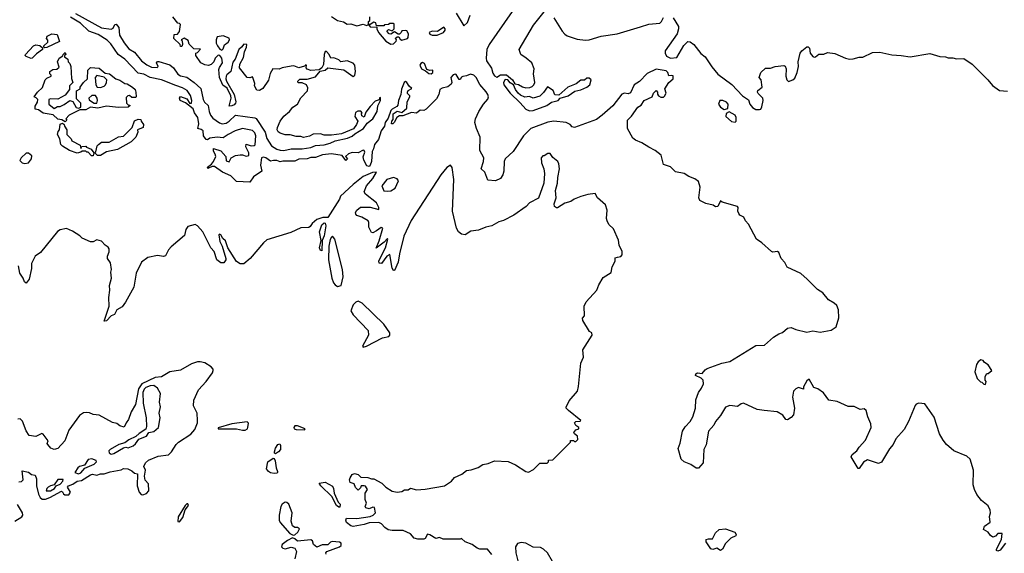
# Model space of a CAD drawing. Extents: x 2220333 to 2384341, y 721037 to 894043.
# Tile 296 of 325: x 2345412 to 2353509, y 842191 to 846580. Entities that reach past the tile are written whole.
import ezdxf

# ---------------------------------------------------------------- set-up
doc = ezdxf.new("R2010")
doc.units = 0

msp = doc.modelspace()

# ---------------------------------------------------------------- linework, layer by layer
at = {"layer": '0CON10XD'}
for points in [[(2349000, 846635), (2349065, 846530), (2349095, 846558), (2349115, 846618.9)], [(2349461.3, 846648.7), (2349272.6, 846377.4), (2349252.7, 846335), (2349247.2, 846265), (2349251.1, 846241.1), (2349290.5, 846180.5), (2349301.4, 846141.4), (2349315, 846118.2), (2349335, 846106.9), (2349365, 846127.8), (2349415, 846126), (2349463.3, 846085), (2349482.5, 846052.5), (2349515, 846046.7), (2349547.4, 846027.4), (2349575, 846020.4), (2349606.5, 846023.5), (2349625, 846030), (2349638.8, 846045), (2349647.5, 846065), (2349638, 846135), (2349643.3, 846175), (2349622, 846225), (2349577.5, 846265), (2349532.9, 846292.9), (2349519.3, 846335), (2349636.1, 846535), (2349725, 846644.2)], [(2350200.4, 845795), (2350155, 845759.5), (2349975, 845693.3), (2349955, 845698.2), (2349937.6, 845717.6), (2349905.8, 845735.8), (2349805, 845746.9), (2349753.8, 845736.2), (2349615.4, 845684.6), (2349555.6, 845625), (2349470.5, 845495), (2349404.4, 845435), (2349395.6, 845415), (2349392.2, 845335), (2349385, 845303.3), (2349365.8, 845274.2), (2349325, 845254.2), (2349261.2, 845261.2), (2349235.8, 845325), (2349207.1, 845355), (2349225.7, 845415), (2349228.6, 845445), (2349196, 845505), (2349199.1, 845615), (2349168.9, 845685), (2349155.7, 845734.3), (2349160.9, 845765), (2349186.9, 845825), (2349225, 845884.4), (2349262, 845928), (2349266.7, 845945), (2349261.8, 845965), (2349248.1, 845988.1), (2349195, 846046), (2349164.4, 846104.4), (2349145, 846123.3), (2349118.9, 846131.1), (2349085, 846117.5), (2349055, 846113.3), (2349043.6, 846106.4), (2349035, 846087.5), (2349025, 846087.5), (2349000, 846130), (2348992.5, 846132.5), (2348975, 846128), (2348957.5, 846105), (2348966.2, 846065), (2348960, 846050), (2348932.5, 846027.5), (2348885, 846017.5), (2348866.7, 846005), (2348857.5, 845965), (2348839.7, 845930.3), (2348755, 845843.8), (2348735.9, 845834.1), (2348704.2, 845835.8), (2348675, 845812), (2348635, 845816.7), (2348561.7, 845788.3), (2348535, 845790), (2348512.5, 845775), (2348492.5, 845735), (2348480, 845725), (2348470, 845725), (2348472.5, 845745), (2348481.7, 845758.3), (2348482.5, 845805), (2348515, 845827.5), (2348555, 845817.5), (2348596.4, 845853.6), (2348597.5, 845905), (2348620, 845945), (2348620, 845955), (2348602, 845972), (2348601.2, 845985), (2348605, 845997.5), (2348636.2, 846015), (2348613.9, 846033.9), (2348596.2, 846065), (2348585, 846071.2), (2348574.2, 846065), (2348551.1, 846008.9), (2348545.6, 845964.4), (2348526.7, 845916.7), (2348521.7, 845878.3), (2348514, 845866), (2348475, 845845.8), (2348465, 845833.8), (2348440.8, 845769.2), (2348416.2, 845735), (2348412.5, 845705), (2348384.2, 845665), (2348362, 845595), (2348328.9, 845555), (2348321.3, 845518.7), (2348308.9, 845495), (2348304.1, 845415), (2348294.6, 845385), (2348285, 845373.8), (2348267.2, 845377.2), (2348241.5, 845425), (2348237, 845453), (2348249.7, 845489.7), (2348245, 845503.3), (2348235, 845507.1), (2348195, 845486.2), (2348145, 845488.8), (2348115, 845476.7), (2348090, 845455), (2348107.5, 845435), (2348095, 845423.3), (2348063.3, 845463.3), (2347975, 845476.9), (2347902.1, 845467.9), (2347845, 845448), (2347805, 845446), (2347775, 845435.8), (2347707, 845433), (2347673.6, 845416.4), (2347575, 845416.7), (2347555, 845411.9), (2347525, 845421.8), (2347498.2, 845421.8), (2347475, 845418), (2347435, 845444.5), (2347415, 845449.4), (2347401.2, 845445), (2347393.1, 845385), (2347402, 845335), (2347335, 845287.5), (2347305, 845243.8), (2347195, 845250), (2347147, 845297), (2347080, 845325), (2347015, 845374), (2346995, 845373.8), (2346957.5, 845357.5), (2346955, 845366.7), (2346988, 845392), (2347005.8, 845414.2), (2347023.3, 845455), (2347020, 845475), (2347005, 845500), (2347005, 845520), (2347065, 845501.2), (2347107.5, 845455), (2347110.7, 845420.7), (2347135, 845410), (2347150, 845445), (2347185, 845462.5), (2347225, 845470), (2347245, 845470), (2347275, 845457.5), (2347295, 845463.3), (2347296.7, 845485), (2347270, 845535), (2347273.8, 845556.2), (2347315, 845544), (2347340, 845545), (2347348.3, 845551.7), (2347354.2, 845625), (2347345, 845648.8), (2347325, 845668), (2347245, 845685.7), (2347183, 845667), (2347125, 845637.1), (2347085, 845609.2), (2347035, 845614.4), (2346975, 845606), (2346955, 845593.3), (2346945, 845593.8), (2346924.2, 845625), (2346919.2, 845665), (2346905, 845677.5), (2346877.5, 845685), (2346884.3, 845725), (2346876.5, 845776.5), (2346848.8, 845815), (2346837.3, 845847.3), (2346775, 845896.7), (2346730, 845915), (2346726.7, 845935), (2346735, 845947.5), (2346785, 845930), (2346811.2, 845891.2), (2346825, 845892.5), (2346828, 845915), (2346815.6, 845955.6), (2346788.3, 845998.3), (2346751.1, 846021.1), (2346695, 846038), (2346576.9, 846086.9), (2346485, 846105.8), (2346431.3, 846131.3), (2346385, 846140), (2346276.9, 846256.9), (2346222.8, 846292.8), (2346162, 846382), (2346130.7, 846410.7), (2346057.8, 846457.8), (2345980, 846485), (2345911.7, 846551.7), (2345830.3, 846600.3)], [(2345870.4, 846630.4), (2346084.4, 846514.4), (2346165, 846502.5), (2346179.3, 846510.7), (2346195, 846540), (2346205, 846542.9), (2346226.1, 846515), (2346232, 846452), (2346270.4, 846390.4), (2346310, 846340), (2346355, 846313.8), (2346412.2, 846242.2), (2346458.3, 846208.3), (2346495, 846190), (2346542.5, 846187.5), (2346550, 846195), (2346536.2, 846225), (2346544.5, 846235.5), (2346555, 846236.9), (2346645, 846207.9), (2346675.3, 846185.2), (2346711.5, 846131.5), (2346735, 846119.4), (2346785, 846108.1), (2346847.5, 846065), (2346900, 846015), (2346919.4, 845925), (2346932.6, 845902.6), (2346961.1, 845875), (2346968.6, 845825), (2346980, 845795), (2347000.7, 845770.7), (2347055, 845730.8), (2347075.8, 845724.2), (2347110.3, 845729.7), (2347135.5, 845744.5), (2347185, 845795.7), (2347345, 845774.3), (2347356.4, 845766.4), (2347430.6, 845655), (2347442.7, 845602.7), (2347483.1, 845543.1), (2347525, 845515.6), (2347555, 845506.7), (2347584.4, 845505.6), (2347645, 845518.6), (2347687, 845517)], [(2347687, 845517), (2347735, 845517.1), (2347805, 845529.4), (2347845, 845545.8), (2347915, 845551.9), (2347965.4, 845564.6), (2348005, 845583.1), (2348107.5, 845605), (2348147, 845623), (2348167.7, 845642.3), (2348238.8, 845685), (2348270, 845730), (2348315.7, 845765), (2348351.4, 845825), (2348357.5, 845872.5), (2348380, 845915), (2348380, 845940), (2348371.7, 845938.3), (2348368.3, 845921.7), (2348335, 845910), (2348295, 845867.5), (2348259.3, 845820.7), (2348245, 845780), (2348225, 845790), (2348222.5, 845807.5), (2348227.5, 845815), (2348218.3, 845828.3), (2348193, 845827), (2348173.3, 845816.7), (2348167.5, 845785), (2348192.5, 845745), (2348180.7, 845719.3), (2348156.7, 845683.3), (2348058.8, 845641.2), (2347975, 845630), (2347915, 845631.2), (2347885, 845641.2), (2347825, 845637.5), (2347795, 845623.3), (2347745, 845611.2), (2347725, 845620), (2347685, 845620), (2347635, 845632.5), (2347595, 845633.3), (2347555, 845646.7), (2347538.3, 845658.3), (2347528.8, 845675), (2347531.2, 845695), (2347554.5, 845745.5), (2347585, 845786.7), (2347631.2, 845825), (2347658.8, 845861.2), (2347695.4, 845884.6), (2347722.6, 845937.4), (2347778, 845995), (2347780.7, 846020.7), (2347770, 846045), (2347735, 846060), (2347701.7, 846061.7), (2347700, 846075), (2347715, 846090), (2347775, 846090), (2347845, 846110), (2347883, 846157), (2347922.5, 846165), (2347946.2, 846183.8), (2348077.5, 846167.5), (2348155, 846113.8), (2348167.5, 846125), (2348172.5, 846155), (2348166.4, 846206.4), (2348153.8, 846223.8), (2348105, 846243.3), (2348053.6, 846233.6), (2348035, 846250), (2347995, 846267.5), (2347970, 846265), (2347957.5, 846295), (2347935, 846317.5), (2347925, 846317.5), (2347916.2, 846295), (2347908.8, 846211.2), (2347896.2, 846183.8), (2347875, 846166.7), (2347805, 846163.8), (2347775, 846173.3), (2347767.5, 846185), (2347770, 846205), (2347765, 846210), (2347752.5, 846197.5), (2347705.9, 846184.1), (2347665, 846200), (2347645, 846198.8), (2347570, 846185), (2347546.1, 846173.9), (2347493.3, 846175), (2347471.2, 846138.8), (2347458.3, 846081.7), (2347410, 846015), (2347385, 845996.7), (2347361.7, 846001.7), (2347343.3, 846035), (2347346.4, 846056.4), (2347330, 846105), (2347325, 846110), (2347305, 846102.5), (2347282.5, 846105), (2347220, 846185), (2347222.5, 846215), (2347251.7, 846268.3), (2347260, 846315), (2347276.7, 846355), (2347280, 846375), (2347255, 846380), (2347236.4, 846353.6), (2347212.5, 846335), (2347183.3, 846255), (2347165, 846230), (2347147, 846153), (2347115, 846127.5), (2347110, 846115), (2347106.7, 846095), (2347113.3, 846075), (2347175.9, 845965.9), (2347188, 845905), (2347187, 845893), (2347175, 845881.2), (2347155, 845871.2), (2347135, 845870), (2347150, 845935), (2347147.5, 845955), (2347116.7, 846016.7), (2347081.7, 846041.7), (2347054.1, 846104.1), (2347050.5, 846169.5), (2347053.9, 846186.1), (2347078.8, 846225), (2347073.3, 846265), (2347056.4, 846286.4), (2347045, 846287.5), (2347020, 846265), (2347007, 846233), (2346985, 846212.5), (2346965, 846203.3), (2346935, 846210), (2346900, 846225), (2346860, 846285), (2346860, 846305), (2346875, 846310), (2346898.3, 846338.3), (2346845, 846340), (2346805, 846380), (2346798.3, 846408.3), (2346765, 846427.5), (2346740, 846415), (2346747.5, 846407.5), (2346750, 846375), (2346745, 846360), (2346735, 846360), (2346730, 846375), (2346680, 846425), (2346681.7, 846458.3), (2346708.3, 846461.7), (2346727, 846483), (2346735, 846540), (2346725, 846550), (2346711.7, 846551.7), (2346670, 846605)], [(2347975, 846606.7), (2348025, 846572.5), (2348075, 846563.3), (2348105, 846542.5), (2348135, 846546.7), (2348185, 846531.2), (2348235, 846542.5), (2348265, 846532.5), (2348280, 846540), (2348280, 846565), (2348290, 846575), (2348290, 846605)], [(2348465, 846380), (2348485, 846382.5), (2348507, 846403), (2348510, 846415), (2348500, 846425), (2348515, 846440), (2348528.3, 846438.3), (2348540.7, 846420.7), (2348555, 846412.5), (2348600, 846425), (2348606.7, 846435), (2348610, 846465), (2348595, 846487.5), (2348585, 846492.5), (2348555, 846490), (2348550, 846475), (2348535, 846460), (2348525, 846460), (2348495, 846480), (2348465, 846460), (2348450, 846465), (2348430, 846485), (2348445, 846500), (2348475, 846490), (2348490, 846505), (2348490, 846545), (2348485, 846550), (2348455, 846550), (2348445, 846540), (2348413, 846537), (2348405, 846530), (2348345, 846530), (2348340, 846555), (2348325, 846560), (2348295, 846540), (2348280, 846540), (2348295, 846522.5), (2348348.3, 846518.3), (2348347.5, 846505), (2348363.3, 846475), (2348422.9, 846402.9), (2348465, 846380)], [(2349804.5, 846595), (2349872.5, 846485), (2349895, 846460.5), (2349915, 846446.5), (2349995, 846421.1), (2350065, 846411.5), (2350094.5, 846414.5), (2350194.7, 846445.3), (2350323.8, 846465), (2350517.3, 846522.7), (2350585.3, 846544.7), (2350675, 846552.5), (2350690, 846565), (2350705, 846598.8)], [(2350784.3, 846595), (2350829.2, 846525), (2350830.5, 846505), (2350819, 846465), (2350720.4, 846325), (2350719.3, 846305), (2350731.7, 846281.7), (2350764.9, 846264.8), (2350815, 846269.2), (2350872.2, 846367.8), (2350905, 846400), (2350925, 846399.4), (2350955.7, 846375.7), (2351013.3, 846303.3), (2351047.9, 846275), (2351102.3, 846192.3), (2351153.3, 846133.3), (2351268, 846048), (2351355, 845953.1), (2351405, 845920), (2351416.9, 845885), (2351437.2, 845857.2), (2351465, 845842.9), (2351495, 845841.2), (2351507.5, 845845), (2351516.1, 845863.9), (2351526.2, 845915), (2351523.8, 845935), (2351485, 845972.5), (2351480, 845985), (2351481.7, 845998.3), (2351516.7, 846025), (2351510, 846085), (2351492.5, 846105), (2351507.5, 846145), (2351545, 846181.2), (2351585, 846181.2), (2351625, 846196.2), (2351695, 846203.8), (2351707.3, 846197.3), (2351715.5, 846175.5), (2351710.9, 846115), (2351721.1, 846085), (2351735, 846073.1), (2351770, 846085), (2351785, 846098.8), (2351805.6, 846145), (2351815.7, 846195.7), (2351814.3, 846235), (2351831.2, 846305), (2351845, 846325.6), (2351885, 846356.2), (2351895, 846356.2), (2351907.5, 846345), (2351913.3, 846305), (2351935, 846277.5), (2351945, 846273.3), (2351956.1, 846273.9), (2351983, 846297), (2352025, 846296.7), (2352055, 846310), (2352115, 846301.4), (2352202.9, 846262.9), (2352235, 846255.6), (2352265, 846257.5), (2352315, 846272.5), (2352345, 846272.9), (2352425, 846311.2), (2352485, 846312), (2352585, 846290), (2352660, 846285)], [(2348805, 846452.5), (2348845, 846453.8), (2348897.5, 846475), (2348910, 846495), (2348910, 846505), (2348898.3, 846518.3), (2348847, 846483), (2348805, 846486.7), (2348780, 846475), (2348785, 846460), (2348805, 846452.5)], [(2345618.3, 846348.3), (2345610, 846355), (2345610, 846365), (2345642.5, 846395), (2345641.7, 846411.7), (2345632.5, 846425), (2345637.5, 846445), (2345675, 846463.8), (2345719.3, 846459.3), (2345738.3, 846401.7), (2345635, 846352.5), (2345618.3, 846348.3)], [(2347075, 846330), (2347085, 846340), (2347095.8, 846374.2), (2347126.7, 846395), (2347136.7, 846415), (2347135, 846427.5), (2347085, 846446.7), (2347035, 846440), (2347027.5, 846415), (2347028.3, 846388.3), (2347037.5, 846365), (2347057, 846337), (2347075, 846330)], [(2345505, 846260), (2345465, 846277.5), (2345457.5, 846285), (2345460, 846295), (2345525, 846366.7), (2345545, 846373.3), (2345577, 846367), (2345598.3, 846348.3), (2345600, 846335), (2345550.7, 846299.3), (2345515, 846263.3), (2345505, 846260)], [(2345785, 845740), (2345757, 845757), (2345725, 845762.5), (2345687, 845797), (2345605, 845812.5), (2345565, 845840), (2345540, 845845), (2345538.3, 845868.3), (2345557, 845903), (2345560, 845925), (2345548.3, 845938.3), (2345530, 845945), (2345557, 845983), (2345598.3, 846021.7), (2345620, 846085), (2345635, 846100), (2345670, 846115), (2345670, 846125), (2345660, 846135), (2345660, 846155), (2345685, 846170), (2345717, 846173), (2345735, 846190), (2345722.5, 846235), (2345737.5, 846265), (2345767.5, 846282.5), (2345770, 846295), (2345785, 846310), (2345790, 846295), (2345780, 846285), (2345780, 846275), (2345807, 846257), (2345810, 846235), (2345825, 846220), (2345833.3, 846195), (2345837, 846097), (2345847.5, 846065), (2345820, 846035), (2345820, 846005), (2345785, 845960), (2345725, 845927.5), (2345665, 845930), (2345650, 845925), (2345652.5, 845885), (2345695, 845850), (2345723, 845867), (2345745, 845867.5), (2345778.3, 845881.7), (2345825, 845916.7), (2345848.8, 845908.8), (2345875, 845857.5), (2345897.5, 845852.5), (2345915, 845860), (2345913.6, 845893.6), (2345878.3, 845928.3), (2345880, 845995), (2345908.3, 846011.7), (2345910, 846025), (2345937, 846063), (2345970, 846095), (2345972.5, 846165), (2345993.3, 846186.7), (2346065, 846182.5), (2346115, 846140), (2346150, 846135), (2346203, 846093), (2346235, 846082.5), (2346276.2, 846056.2), (2346295, 846052.5), (2346340, 846025), (2346360, 846005), (2346367.5, 845985), (2346370, 845945), (2346365, 845940), (2346335, 845940), (2346315, 845957.5), (2346300, 845955), (2346288.3, 845941.7), (2346290, 845895), (2346305, 845880), (2346320, 845875), (2346305, 845860), (2346225, 845857.5), (2346125, 845870), (2346055, 845854), (2345995, 845860), (2345955, 845840), (2345905, 845840), (2345817.5, 845795), (2345790, 845765), (2345800, 845755), (2345785, 845740)], [(2352660, 846285), (2352735, 846274.3), (2352895, 846301.2), (2352978.3, 846278.3), (2353025, 846276.2), (2353046.4, 846266.4), (2353085, 846266.7), (2353115, 846257.5), (2353175, 846260), (2353245, 846213.8), (2353373.8, 846085), (2353410.3, 846040.3), (2353468.3, 845998.3), (2353535, 845991.4)], [(2348795, 846134.2), (2348810, 846145), (2348810, 846165), (2348785, 846162.5), (2348760, 846170), (2348740, 846220), (2348725, 846227.5), (2348710, 846220), (2348702.9, 846205), (2348715, 846176.2), (2348749.3, 846159.3), (2348775, 846137.5), (2348795, 846134.2)], [(2353518.1, 842275), (2353475, 842218), (2353455, 842210), (2353443.3, 842215), (2353443.8, 842225), (2353485.7, 842305), (2353490, 842355), (2353455, 842353.3), (2353435, 842332.5), (2353413.6, 842323.6), (2353395, 842337.5), (2353375.8, 842365.8), (2353336.7, 842386.7), (2353345, 842413.3), (2353391.7, 842448.3), (2353388, 842495), (2353394, 842525), (2353393.8, 842545), (2353375, 842582.5), (2353322.5, 842625), (2353282.5, 842675), (2353262.5, 842715), (2353253.3, 842755), (2353256.2, 842875), (2353228.8, 842965), (2353201.2, 842991.2), (2353095, 843034.2), (2353034.2, 843085), (2353005, 843121.2), (2352976, 843175), (2352931.3, 843311.3), (2352855, 843421.2), (2352805, 843427.1), (2352785, 843419.2), (2352775, 843408), (2352721.1, 843275), (2352685, 843208.8), (2352617.4, 843132.6), (2352595, 843086.2), (2352565, 843051.2), (2352498.7, 842941.3), (2352475, 842930), (2352385, 842959.2), (2352350.3, 842939.7), (2352315, 842887.5), (2352308.3, 842888.3), (2352250, 842985), (2352258.8, 843005), (2352295, 843034), (2352314.7, 843065.3), (2352368.1, 843121.9), (2352412.5, 843225), (2352412, 843255), (2352386, 843315), (2352373.3, 843365), (2352355, 843378.8), (2352323, 843373), (2352275, 843397.5), (2352225, 843397.5), (2352135, 843441.2), (2352065, 843450), (2352021.7, 843511.7), (2351975, 843543.3), (2351942.5, 843555), (2351905, 843622.5), (2351885, 843610), (2351858.3, 843561.7), (2351858.3, 843541.7), (2351815, 843553.8), (2351795, 843544.2), (2351776, 843525), (2351768, 843475), (2351783.8, 843385), (2351775, 843330), (2351755, 843307.5), (2351725, 843290), (2351713, 843293), (2351686.4, 843326.4), (2351640, 843355), (2351535, 843365.7), (2351475, 843375.5), (2351365, 843425.3), (2351345, 843420), (2351315, 843399.1), (2351252, 843408), (2351216.9, 843393.1), (2351175.8, 843324.2), (2351133.9, 843276.1), (2351120, 843245), (2351077.1, 843195), (2351057.6, 843082.4), (2351038.8, 843045), (2351031.5, 842935), (2350995, 842892.9), (2350975, 842891.2), (2350930.5, 842920.5), (2350876.7, 842945), (2350852.5, 842965), (2350826.4, 843053.6), (2350842.3, 843097.7), (2350862.9, 843195), (2350885, 843231.9), (2350924.4, 843275), (2350947.5, 843315), (2350969.2, 843385), (2350972.5, 843455), (2350994.3, 843515), (2351019.3, 843550.7), (2351034.2, 843585), (2351031.2, 843615), (2351015, 843631.2), (2350970, 843655), (2350971.7, 843668.3), (2350985.9, 843675.9), (2351025, 843671.2), (2351049.1, 843700.9), (2351065, 843710.8), (2351185, 843754.3), (2351251.2, 843768.8), (2351465, 843900), (2351536.4, 843903.6), (2351611.2, 843968.8), (2351655, 843996.7), (2351685, 844007.5), (2351726.4, 844043.6), (2351755, 844048.8), (2351795, 844031.2), (2351885, 844011.2), (2351935, 844021.2), (2351995, 844011.2), (2352085, 844026.2), (2352125, 844053.8), (2352147.6, 844127.6), (2352145.6, 844195), (2352130.9, 844230.9), (2352109.7, 844249.7), (2352063.3, 844275), (2352016.7, 844335), (2351972.3, 844362.3), (2351886.7, 844446.7), (2351835, 844493.8), (2351723.6, 844543.6), (2351704.1, 844584.1), (2351673.8, 844615), (2351655, 844666.7), (2351643, 844673), (2351605, 844668.8), (2351595, 844673.3), (2351515.8, 844745.8), (2351471.2, 844775), (2351405, 844898.8), (2351380, 844925), (2351366.1, 844956.1), (2351335, 844973.3), (2351325.9, 844985.9), (2351316.2, 845005), (2351321.2, 845035), (2351315, 845043.3), (2351188.3, 845078.3), (2351175, 845090), (2351152.5, 845045), (2351135, 845040), (2351113.6, 845053.6), (2351055, 845068.8), (2351005, 845092.5), (2350996.2, 845115), (2351007.7, 845202.3), (2350995, 845250), (2350965, 845272), (2350915, 845290.8), (2350875, 845316), (2350805, 845328.8), (2350765, 845370), (2350705, 845390), (2350686.6, 845466.6), (2350638, 845505), (2350585, 845530.6), (2350528.1, 845568.1), (2350475, 845588.1), (2350454.6, 845604.6), (2350410, 845685), (2350408.8, 845755), (2350442.7, 845787.3), (2350495, 845860), (2350521.7, 845878.3), (2350546.7, 845915), (2350613.3, 845945), (2350623.3, 845975), (2350645, 845997.5), (2350657.5, 845985), (2350657, 845967), (2350664, 845954), (2350685, 845943.3), (2350705, 845943.3), (2350715, 845950), (2350727.5, 845975), (2350718.3, 846011.7), (2350750, 846065), (2350786.7, 846095), (2350785, 846117.5), (2350775, 846122.5), (2350749.3, 846119.3), (2350740.8, 846145), (2350728.6, 846158.6), (2350645, 846173), (2350571.8, 846138.2), (2350507.4, 846072.6), (2350464.6, 846045), (2350435, 845978.5), (2350415, 845970), (2350385, 845975.8), (2350363, 845967), (2350288.7, 845871.3), (2350200.4, 845795)], [(2346075, 846022.5), (2346105, 846032.5), (2346116.4, 846043.6), (2346126.4, 846063.6), (2346127.5, 846085), (2346107, 846107), (2346045, 846120), (2346032.5, 846105), (2346037.5, 846045), (2346050, 846025), (2346075, 846022.5)], [(2349605, 845830), (2349635, 845834.6), (2349746.7, 845875), (2349785, 845902.5), (2349840, 845915), (2349856.2, 845933.8), (2349922.5, 845955), (2349978, 845992), (2350025, 846004.2), (2350075, 846026.2), (2350100, 846045), (2350110, 846085), (2350095, 846100), (2350075, 846100), (2350057, 846083), (2350025, 846082.5), (2349988.3, 846051.7), (2349920, 846025), (2349845, 845960), (2349811.7, 845961.7), (2349799.3, 845999.3), (2349753, 846027), (2349719.3, 845980.7), (2349688.8, 845951.2), (2349635, 845934.4), (2349605, 845948), (2349565, 845943.5), (2349529.6, 845959.6), (2349510, 845975), (2349488, 846005), (2349473.3, 846043.3), (2349445, 846060), (2349426.7, 846086.7), (2349405, 846087.5), (2349391.2, 846065), (2349392, 846045), (2349444.4, 845975), (2349527.7, 845897.7), (2349575, 845844.6), (2349605, 845830)], [(2346045, 845892.5), (2346051.2, 845915), (2346048.8, 845935), (2346036.1, 845956.1), (2346005, 845957.5), (2345980, 845935), (2345981.7, 845921.7), (2345993, 845913), (2346025, 845892.5), (2346045, 845892.5)], [(2351205, 845842.5), (2351235, 845850), (2351237.5, 845885), (2351225, 845900.8), (2351195, 845916.7), (2351170, 845915), (2351157.5, 845885), (2351175, 845860), (2351205, 845842.5)], [(2346075, 845462.5), (2346052.5, 845462.5), (2346030, 845485), (2346037, 845493), (2346048.3, 845541.7), (2346060, 845555), (2346085, 845573.3), (2346147, 845573), (2346225, 845617.5), (2346265, 845622.5), (2346337.5, 845695), (2346355, 845747.5), (2346385, 845762.5), (2346408.3, 845758.3), (2346410, 845745), (2346429.3, 845719.3), (2346426.7, 845695), (2346380, 845675), (2346382.5, 845655), (2346367.5, 845615), (2346327.5, 845575), (2346217, 845513), (2346125, 845492.5), (2346075, 845462.5)], [(2351295, 845737.5), (2351303, 845747), (2351303.8, 845775), (2351295, 845795.8), (2351245, 845822.5), (2351220.7, 845809.3), (2351220, 845785), (2351265, 845743.8), (2351295, 845737.5)], [(2346015, 845460), (2346001.7, 845461.7), (2345975, 845490), (2345965, 845490), (2345955, 845500), (2345925, 845500), (2345915, 845490), (2345885, 845482.5), (2345820, 845505), (2345765, 845540), (2345750, 845555), (2345741.7, 845601.7), (2345723.3, 845635), (2345728.3, 845661.7), (2345740, 845675), (2345745, 845720), (2345765, 845730), (2345778.3, 845718.3), (2345780, 845705), (2345800, 845675), (2345800, 845635), (2345835, 845600), (2345840, 845585), (2345908.3, 845548.3), (2345915, 845520), (2345921.7, 845538.3), (2345955, 845540), (2345961.7, 845531.7), (2346000, 845515), (2346020, 845485), (2346015, 845460)], [(2349295, 842182.5), (2349260, 842225), (2349195, 842226), (2349172.7, 842232.7), (2349132.5, 842265), (2349076.4, 842286.4), (2349045, 842312.5), (2349035, 842307.5), (2348895, 842306.7), (2348865, 842320), (2348835, 842313.3), (2348785, 842343.3), (2348765, 842347.5), (2348745, 842312.5), (2348735, 842307.5), (2348685, 842307.5), (2348656.4, 842316.4), (2348625, 842351.2), (2348565, 842378.8), (2348475, 842379.2), (2348442.5, 842385), (2348414.1, 842404.1), (2348386.7, 842435), (2348365.4, 842445.4), (2348285, 842442.4), (2348245, 842428.3), (2348155, 842412.6), (2348135, 842416.9), (2348100.5, 842445), (2348093.8, 842465), (2348099.7, 842480.3), (2348185, 842476.3), (2348295, 842493.8), (2348318.8, 842505), (2348336.7, 842525), (2348328.3, 842568.3), (2348315, 842570), (2348285, 842556.7), (2348257.5, 842565), (2348252.5, 842575), (2348262.5, 842605), (2348253.3, 842635), (2348252.5, 842685), (2348272.5, 842715), (2348255, 842742.5), (2348245, 842747.5), (2348220, 842745), (2348215, 842730), (2348195, 842710), (2348173, 842733), (2348163, 842763), (2348130, 842775), (2348122.5, 842795), (2348128.3, 842811.7), (2348145, 842840), (2348165, 842847.5), (2348195, 842840), (2348217.5, 842817.5), (2348275.8, 842815.8), (2348305, 842803.8), (2348325, 842802.5), (2348388.8, 842768.8), (2348423.8, 842735), (2348475, 842702), (2348515, 842694), (2348555, 842700), (2348575, 842712.5), (2348605, 842713.3), (2348625, 842726.7), (2348675, 842713.8), (2348745, 842718.8), (2348905, 842745.6), (2348962, 842785), (2348986.4, 842813.6), (2349047.4, 842842.6), (2349085, 842872), (2349125, 842876.9), (2349181.7, 842898.3), (2349219.1, 842920.9), (2349265, 842929.2), (2349315, 842950.8), (2349427.3, 842947.3), (2349488.3, 842918.3), (2349573.3, 842865), (2349595, 842858), (2349638.3, 842881.7), (2349688.3, 842931.7), (2349748.3, 842931.7), (2349760, 842945), (2349761.7, 842958.3), (2349795, 842960), (2349940, 843105), (2349941.7, 843118.3), (2349965, 843120), (2349975, 843110), (2349985, 843110), (2350001.7, 843128.3), (2349997.5, 843155), (2349973.6, 843173.6), (2349970, 843185), (2349985, 843207.5), (2350010, 843215), (2350010, 843225), (2349985, 843242.5), (2349973.3, 843265), (2349984, 843276), (2350021.7, 843278.3), (2350026.7, 843285), (2349923.8, 843365), (2349906.7, 843385), (2349907, 843393), (2349931.2, 843445), (2349998, 843525), (2350007.7, 843562.3), (2350027.5, 843755), (2350048.6, 843805), (2350043.8, 843865), (2350118.8, 843985), (2350116.1, 844006.1), (2350097, 844017), (2350042.5, 844105), (2350040, 844125), (2350056.7, 844145), (2350052.5, 844225), (2350070.7, 844259.3), (2350157.5, 844355), (2350175, 844400), (2350210.7, 844459.3), (2350275, 844500), (2350283, 844547), (2350307.5, 844595), (2350308.3, 844621.7), (2350328.3, 844628.3), (2350355, 844632.5), (2350367.5, 844645), (2350367.5, 844675), (2350342.5, 844725), (2350337, 844767), (2350295, 844860), (2350257.5, 844895), (2350242.5, 844925), (2350237.5, 844945), (2350242.5, 845015), (2350228.3, 845058.3), (2350162.5, 845115), (2350145, 845150), (2350085, 845143.3), (2350027, 845127), (2349972.5, 845105), (2349943.9, 845086.1), (2349895, 845071.2), (2349835, 845033.8), (2349825, 845032.5), (2349810, 845045), (2349806.2, 845065), (2349823.3, 845115), (2349816.7, 845175), (2349833.3, 845235), (2349836.4, 845283.6), (2349851.2, 845355), (2349846.2, 845395), (2349836.7, 845415), (2349797, 845447), (2349775, 845480), (2349755, 845480), (2349725, 845460), (2349715, 845460), (2349700, 845445), (2349703, 845403), (2349722.5, 845355), (2349726.7, 845315), (2349723, 845237), (2349678.3, 845111.7), (2349605, 845073.3), (2349575.6, 845044.4), (2349476.6, 844973.4), (2349390.9, 844929.1), (2349352.5, 844917.5), (2349295, 844885.8), (2349245, 844873.5), (2349185, 844849.4), (2349120.4, 844839.6), (2349075, 844811.2), (2349045, 844816), (2349021.2, 844835), (2349003.8, 844865), (2348970, 845005), (2348980.8, 845265), (2348968, 845365), (2348955, 845383.3), (2348925, 845364.4), (2348875, 845303.8), (2348631.8, 844928.2), (2348570.1, 844799.9), (2348534.4, 844654.4), (2348523.4, 844586.6), (2348495, 844516.7), (2348485, 844516.7), (2348475, 844537.5), (2348455, 844650), (2348430, 844635), (2348387.5, 844575), (2348367, 844577), (2348365, 844597.5), (2348418.8, 844705), (2348440, 844775), (2348435, 844780), (2348409.3, 844750.7), (2348342.5, 844702.5), (2348367.5, 844762.5), (2348397, 844867), (2348385, 844870), (2348345, 844842.5), (2348315, 844827.5), (2348305, 844830), (2348283.6, 844873.6), (2348283.6, 844913.6), (2348277.5, 844925), (2348225, 844956.2), (2348185, 844969.2), (2348175, 844980), (2348173.6, 844995), (2348183.6, 845015), (2348215, 845039.6), (2348295, 845039.4), (2348365, 845020), (2348366.2, 845035), (2348346, 845075), (2348254.3, 845145), (2348244.5, 845164.5), (2348264.5, 845215), (2348315, 845274.3), (2348346.7, 845325), (2348314.2, 845324.2), (2348235, 845289.4), (2348155, 845225.8), (2348050.5, 845129.5), (2348041.4, 845105), (2347945, 844953.5), (2347905, 844952.5), (2347855, 844936.9), (2347818.1, 844905), (2347801.7, 844878.3), (2347789.8, 844870.2), (2347725, 844869.3), (2347640.9, 844829.1), (2347445, 844769.7), (2347416.4, 844745), (2347306.2, 844615), (2347255, 844573.6), (2347225, 844573.1), (2347195, 844591.9), (2347124, 844704), (2347105, 844761.1), (2347081.8, 844781.8), (2347065, 844810.8), (2347055, 844815.8), (2347050.3, 844809.7), (2347058.1, 844755), (2347076.4, 844716.4), (2347106, 844615), (2347105.8, 844604.2), (2347089.2, 844580.8), (2347065, 844580), (2347033.3, 844605), (2347010, 844675), (2346984.7, 844704.7), (2346918.1, 844835), (2346875, 844886.2), (2346855, 844896), (2346795, 844878), (2346778, 844855), (2346765.6, 844804.4), (2346657.3, 844712.7), (2346635, 844686.7), (2346611.7, 844638.3), (2346595, 844632), (2346545, 844640.8), (2346465, 844624), (2346414.4, 844585.6), (2346368.6, 844495), (2346349.5, 844380.5), (2346282.9, 844257.1), (2346255, 844218.8), (2346210, 844195), (2346190, 844155), (2346165, 844143.3), (2346125, 844102.5), (2346105, 844100), (2346148.6, 844225), (2346145.8, 844295), (2346154.2, 844355), (2346149.2, 844395), (2346166, 844455), (2346161.2, 844505), (2346167.5, 844525), (2346159.3, 844579.3), (2346133.3, 844615), (2346133.3, 844635), (2346148.3, 844671.7), (2346147.5, 844695), (2346139.5, 844709.5), (2346113.3, 844725), (2346085, 844757.5), (2346045, 844770), (2346016.4, 844753.6), (2345995, 844752.5), (2345925, 844783.8), (2345905, 844803.3), (2345845, 844841.2), (2345797, 844863), (2345745, 844851.2), (2345723, 844837), (2345584, 844665), (2345538.8, 844635), (2345508, 844575), (2345509.2, 844535), (2345490.8, 844445), (2345465, 844413.3), (2345451.2, 844425), (2345440, 844455), (2345412.9, 844495), (2345402, 844555)], [(2345455, 845397.5), (2345485, 845402.5), (2345507.5, 845435), (2345511.7, 845461.7), (2345485, 845482.5), (2345465, 845482.5), (2345422.5, 845445), (2345412.5, 845422.5), (2345433, 845403), (2345455, 845397.5)], [(2348435, 845168.8), (2348465, 845174), (2348498.8, 845195), (2348526.7, 845255), (2348515, 845272.5), (2348485, 845283.3), (2348430, 845265), (2348390, 845215), (2348405, 845173.8), (2348435, 845168.8)], [(2347895, 844678.8), (2347885, 844682), (2347878.2, 844705), (2347890, 844765), (2347878.1, 844835), (2347897.6, 844892.4), (2347915, 844909.2), (2347925, 844907.1), (2347929, 844885), (2347915, 844802.9), (2347900, 844765), (2347895, 844678.8)], [(2348025, 844387.1), (2348055, 844394.5), (2348070.8, 844465), (2348066.3, 844525), (2348004.1, 844774.1), (2347985, 844798.8), (2347975, 844792), (2347965, 844771.2), (2347955, 844718.8), (2347951.2, 844605), (2347978.3, 844455), (2347992.8, 844415), (2348005, 844398.5), (2348025, 844387.1)], [(2348237, 843887), (2348265, 843893.8), (2348395, 843963), (2348447.5, 843975), (2348456.2, 843985), (2348456, 844005), (2348405.6, 844075), (2348228.2, 844248.2), (2348194.7, 844264.7), (2348175, 844256.8), (2348152.8, 844235), (2348134.8, 844184.8), (2348153.3, 844153.3), (2348277.1, 844025), (2348281.4, 843985), (2348231.2, 843895), (2348237, 843887)], [(2345405, 842780), (2345427, 842783), (2345440, 842795), (2345431.7, 842868.3), (2345485, 842857.5), (2345508.3, 842838.3), (2345540, 842835), (2345548.8, 842805), (2345548.8, 842745), (2345566.8, 842676.8), (2345579.6, 842649.6), (2345596.5, 842636.5), (2345625, 842637.3), (2345660, 842650), (2345755, 842701.2), (2345765, 842697.8), (2345771.3, 842681.3), (2345782.3, 842672.3), (2345816.7, 842673.3), (2345828.6, 842695), (2345804.6, 842735), (2345811.9, 842745), (2345849.2, 842760.9), (2345884, 842785), (2345919.7, 842790.3), (2345995, 842837.8), (2346011.2, 842841.2), (2346045, 842833.8), (2346075, 842846.2), (2346106.1, 842843.9), (2346155, 842862.5), (2346245, 842877.5), (2346265, 842887.5), (2346300, 842885), (2346335, 842870), (2346355, 842850), (2346380, 842845), (2346377.5, 842745), (2346393, 842693), (2346410, 842675), (2346425, 842672.5), (2346455, 842682.5), (2346472.5, 842705), (2346471.7, 842761.7), (2346443, 842793), (2346437.5, 842825), (2346446.7, 842875), (2346432.5, 842905), (2346447.5, 842935), (2346471.7, 842958.3), (2346549.5, 842990.5), (2346635, 843001.2), (2346660, 843025), (2346697.5, 843085), (2346717.5, 843105), (2346818.3, 843171.7), (2346850.7, 843209.3), (2346872.5, 843265), (2346873.3, 843285), (2346871.2, 843345), (2346841.2, 843405), (2346845, 843450), (2346882.5, 843535), (2346945, 843603.3), (2346996.7, 843675), (2347003.3, 843695), (2347002.5, 843705), (2346985.8, 843725.8), (2346935, 843756.7), (2346895, 843767.5), (2346875, 843767.5), (2346825, 843750), (2346735, 843697.5), (2346645, 843683.3), (2346577.7, 843642.3), (2346525, 843637.5), (2346415.4, 843584.6), (2346387.5, 843545), (2346364.5, 843415.5), (2346328, 843355), (2346307.6, 843292.4), (2346286.2, 843265), (2346271.7, 843228.3), (2346235, 843240), (2346209.5, 843259.5), (2346175, 843266.2), (2346065, 843326.2), (2346015, 843334), (2345985.7, 843345.7), (2345965, 843350), (2345935, 843346), (2345904.3, 843325.7), (2345816.4, 843203.6), (2345783, 843117), (2345726.4, 843053.6), (2345693.9, 843043.9), (2345667.5, 843055), (2345642.5, 843085), (2345637.5, 843095), (2345647, 843117), (2345605, 843172.5), (2345595, 843177.5), (2345545, 843153.3), (2345490.7, 843160.7), (2345465, 843200), (2345435, 843277.5), (2345415, 843296), (2345395, 843293.3)], [(2353355, 843580), (2353360, 843605), (2353350, 843615), (2353350, 843645), (2353365, 843670), (2353375, 843670), (2353407.5, 843695), (2353375, 843742.5), (2353345, 843760), (2353335, 843777.5), (2353315, 843782.5), (2353295, 843767.5), (2353280, 843745), (2353267.5, 843685), (2353285, 843630), (2353311.7, 843601.7), (2353325, 843600), (2353341.7, 843581.7), (2353355, 843580)], [(2346165, 843006.6), (2346185, 843012.3), (2346265, 843059.4), (2346285, 843064.8), (2346305, 843057.9), (2346343.6, 843075), (2346365, 843091.8), (2346390.1, 843129.9), (2346454.4, 843155), (2346475, 843184.6), (2346515, 843191.9), (2346553.6, 843225), (2346566.8, 843305), (2346559.1, 843345), (2346568.8, 843395), (2346561.2, 843435), (2346569.3, 843505), (2346545, 843549.8), (2346515, 843571), (2346485, 843568.1), (2346449.3, 843555), (2346435, 843542.6), (2346424.7, 843515.3), (2346427.5, 843425), (2346452.1, 843305), (2346455.7, 843235), (2346448.9, 843211.1), (2346392.9, 843177.1), (2346367.4, 843152.6), (2346309.2, 843125), (2346275, 843100.8), (2346228, 843085), (2346154.9, 843045.1), (2346145.2, 843035), (2346147.5, 843017.5), (2346165, 843006.6)], [(2347245, 843203.2), (2347265, 843204.6), (2347283.8, 843215), (2347288.8, 843225), (2347291.9, 843261.9), (2347282.1, 843272.1), (2347155, 843257), (2347043, 843223), (2347044.6, 843214.6), (2347195, 843214.2), (2347245, 843203.2)], [(2347755, 843207.5), (2347760, 843215), (2347695, 843241), (2347675, 843240.2), (2347664.8, 843225), (2347669.6, 843215), (2347685, 843209.2), (2347755, 843207.5)], [(2347515, 843010), (2347507.5, 843015), (2347506.7, 843025), (2347514.2, 843055), (2347535, 843086.2), (2347551.7, 843091.7), (2347557.3, 843077.3), (2347555.8, 843045), (2347538.8, 843025), (2347515, 843010)], [(2345895, 842844.9), (2345915, 842853.2), (2345948.6, 842891.4), (2346025.2, 842925), (2346042.2, 842945), (2346040, 842955), (2346005, 842967.3), (2345975, 842962.5), (2345945, 842916), (2345904.6, 842905), (2345889.8, 842895), (2345864, 842855), (2345895, 842844.9)], [(2347505, 842847.5), (2347475, 842854.2), (2347456.4, 842865), (2347440, 842885), (2347452.9, 842945), (2347495, 842974), (2347505, 842970), (2347512, 842952), (2347520, 842895), (2347532.9, 842865), (2347532.5, 842855), (2347525, 842850.5), (2347505, 842847.5)], [(2345665, 842704.9), (2345698.1, 842725), (2345712.6, 842747.4), (2345745, 842759.1), (2345765.3, 842785), (2345767.9, 842797.9), (2345725, 842799.1), (2345696.5, 842753.5), (2345665, 842746.9), (2345646.2, 842735), (2345635, 842723.1), (2345630, 842705), (2345665, 842704.9)], [(2348035, 842571.5), (2348017.9, 842585), (2347979.8, 842659.8), (2347886.9, 842745), (2347875, 842768), (2347925, 842776.4), (2347983.6, 842743.6), (2347993.3, 842725), (2347998.6, 842685), (2348031.9, 842611.9), (2348047.8, 842595), (2348045, 842571.9), (2348035, 842571.5)], [(2345373, 842457), (2345429.8, 842490.2), (2345437.2, 842505), (2345435.3, 842525.3), (2345393.4, 842593.4)], [(2346725, 842450), (2346753.3, 842485), (2346771.2, 842548.8), (2346800, 842585), (2346795, 842597.5), (2346785, 842597.5), (2346772.5, 842585), (2346715, 842490), (2346713, 842453), (2346725, 842450)], [(2347660.7, 842340.7), (2347675, 842343.3), (2347700, 842365), (2347711.7, 842391.7), (2347695, 842402.5), (2347673, 842403), (2347656.4, 842416.4), (2347643.8, 842455), (2347651.2, 842525), (2347624, 842595), (2347609.7, 842609.7), (2347595, 842612), (2347570, 842595), (2347558.6, 842575), (2347544.4, 842505), (2347545.8, 842465), (2347555, 842443.8), (2347634.1, 842354.1), (2347660.7, 842340.7)], [(2351175, 842213.3), (2351145, 842232.5), (2351113, 842223), (2351095, 842227.5), (2351056.2, 842285), (2351057.5, 842305), (2351075, 842311.2), (2351108.6, 842311.4), (2351135, 842358.8), (2351165, 842387.5), (2351215, 842393.8), (2351293.3, 842365), (2351303.8, 842345), (2351300, 842335), (2351260, 842315), (2351215, 842272.5), (2351192.5, 842225), (2351175, 842213.3)], [(2347933.3, 842185), (2347930, 842195), (2347937.5, 842205), (2348041.4, 842245), (2348054.3, 842255), (2348056.2, 842275), (2348042.2, 842282.2), (2347981.5, 842288.5), (2347966.7, 842283.3), (2347945, 842261.4), (2347899.8, 842260.2), (2347855, 842242.5), (2347828.1, 842265), (2347819.2, 842295), (2347805, 842301.9), (2347695, 842292.5), (2347675, 842310), (2347655, 842317.5), (2347615, 842295.7), (2347571.2, 842265), (2347566, 842245), (2347575, 842232.5), (2347595, 842227.5), (2347645, 842241.2), (2347673, 842233), (2347688.8, 842205), (2347673.8, 842145)], [(2349792.5, 842125), (2349753.3, 842195), (2349720, 842225), (2349695, 842239.2), (2349635, 842241.9), (2349575, 842274.3), (2349535, 842280), (2349505, 842273.3), (2349488.8, 842245), (2349491.2, 842195), (2349513, 842107)]]:
    msp.add_lwpolyline(points, dxfattribs=at)

doc.saveas('drawing.dxf')
